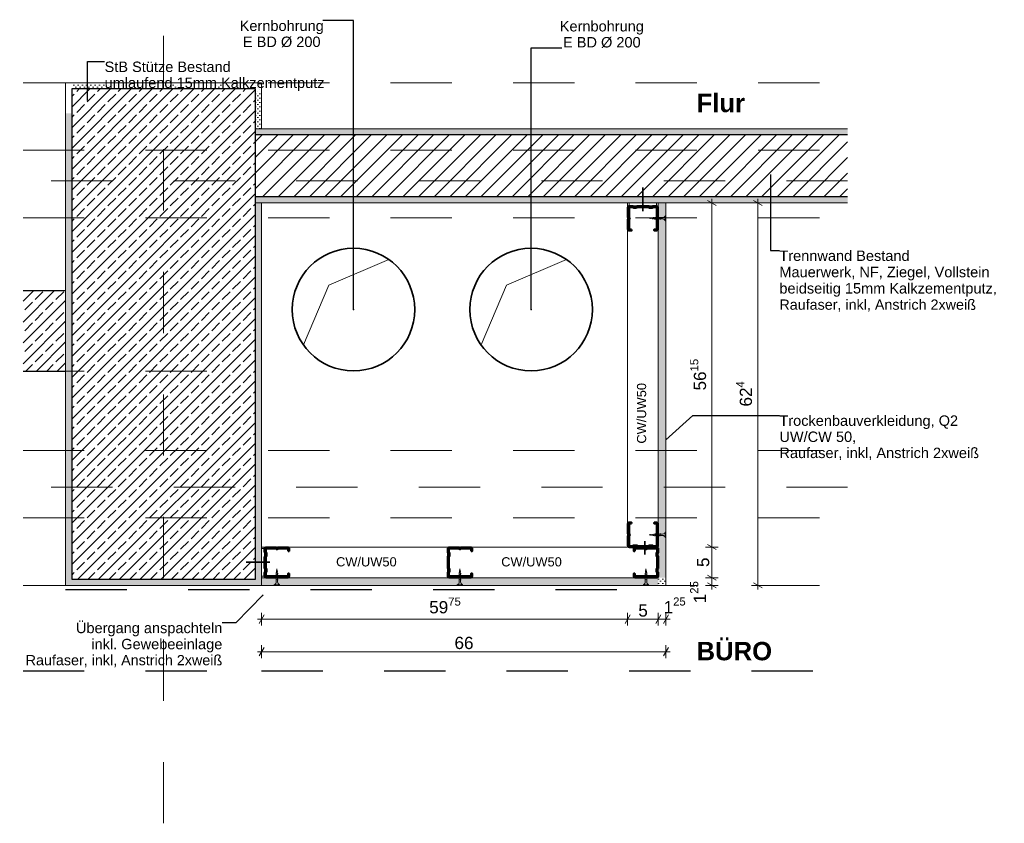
# Model space of a CAD drawing. Header units: metres. Extents: x -4 to 99, y -11 to 17.
# Tile 746 of 747: x 91.86 to 93.47, y -11.04 to -9.73. Entities that reach past the tile are written whole.
import ezdxf

# ---------------------------------------------------------------- set-up
doc = ezdxf.new("R2010")
doc.units = ezdxf.units.M
doc.header["$MEASUREMENT"] = 0
for name, pattern in [('Achse', [0.2, 0.1, -0.05, 0, -0.05]), ('Punktlinie eng', [0.0375, 0.0125, -0.025]), ('Strichlinie doppelt', [0.546806, 0.264583, -0.105833, 0.070556, -0.105833]), ('Untersicht', [0.1, 0.075, -0.025]), ('Wipeout_Contour', [1, 0, -1])]:
    doc.linetypes.add(name, pattern=pattern)
for name, color, linetype in [('152 - Bemaßung_ Beschriftung.Ausbau', 7, 'Continuous'), ('451 - Universal.Achsen Raster', 7, 'Continuous'), ('603 - Struktur.Bodenplatte_ Decke Roh', 7, 'Continuous'), ('605 - Struktur.Wand Innen', 7, 'Continuous'), ('607 - Struktur.Stütze', 7, 'Continuous'), ('608 - Struktur.Träger', 7, 'Continuous'), ('650 - Abdeckung.Fußboden Aufbau', 7, 'Continuous'), ('653 - Abdeckung.TB Verkofferung', 7, 'Continuous'), ('660 - Unterkonstruktion.Trockenbau', 7, 'Continuous'), ('Neubau_152 - Bemaßung_ Beschriftung.Ausbau', 7, 'Continuous'), ('Neubau_603 - Struktur.Bodenplatte_ Decke Roh', 7, 'Continuous'), ('Neubau_606 - Struktur.Wand Innen Ausbau', 7, 'Continuous'), ('Neubau_653 - Abdeckung.TB Verkofferung', 7, 'Continuous')]:
    doc.layers.add(name, color=color, linetype=linetype)
doc.styles.add('ERSTELLTER_STIL_1', font='txt')
doc.styles.add('ERSTELLTER_STIL_2', font='txt')
doc.linetypes.add('Abbruch 1', pattern='A,0,[1,2022.0244.A_L5A-PL02.04_iD_Grundriss 2.OG1.Shx,S=0.001984,R=0,X=0,Y=0],-0.25,0', length=0.25)
doc.dimstyles.new('ERSTELLTER_STIL__14', dxfattribs={"dimtxt": 0.02, "dimasz": 0.01064, "dimexe": 0.18, "dimexo": 0.0625, "dimgap": 0, "dimtad": 1, "dimtih": 1, "dimtoh": 1, "dimzin": 0, "dimdsep": 46, "dimtxsty": 'ERSTELLTER_STIL_2', "dimblk": 'ARROWHEAD_2', "dimblk1": 'ARROWHEAD_2', "dimblk2": 'ARROWHEAD_2', "dimcen": 0.09, "dimse1": 1, "dimse2": 1, "dimclrd": 7, "dimclre": 7, "dimclrt": 7, "dimazin": 0, "dimtfac": 1, "dimtdec": 4, "dimtmove": 0, "dimatfit": 3, "dimfxl": 1, "dimtolj": 1, "dimtzin": 0, "dimarcsym": 0})
doc.dimstyles.new('ERSTELLTER_STIL__15', dxfattribs={"dimtxt": 0.02, "dimasz": 0.01064, "dimexe": 0.18, "dimexo": 0.0625, "dimgap": 0, "dimtad": 1, "dimzin": 0, "dimdsep": 46, "dimtxsty": 'ERSTELLTER_STIL_2', "dimblk": 'ARROWHEAD_2', "dimblk1": 'ARROWHEAD_2', "dimblk2": 'ARROWHEAD_2', "dimcen": 0.09, "dimse1": 1, "dimse2": 1, "dimclrd": 7, "dimclre": 7, "dimclrt": 7, "dimazin": 0, "dimtfac": 1, "dimtdec": 4, "dimtmove": 0, "dimatfit": 3, "dimfxl": 1, "dimtolj": 1, "dimtzin": 0, "dimarcsym": 0})
doc.dimstyles.new('ERSTELLTER_STIL__17', dxfattribs={"dimtxt": 0.02, "dimasz": 0.01064, "dimexe": 0.18, "dimexo": 0.0625, "dimgap": 0, "dimtad": 1, "dimzin": 0, "dimdsep": 46, "dimtxsty": 'ERSTELLTER_STIL_2', "dimblk": 'ARROWHEAD_2', "dimblk1": 'ARROWHEAD_2', "dimblk2": 'ARROWHEAD_2', "dimcen": 0.09, "dimse1": 1, "dimse2": 1, "dimclrd": 7, "dimclre": 7, "dimclrt": 7, "dimazin": 0, "dimtfac": 1, "dimtdec": 4, "dimtmove": 2, "dimatfit": 3, "dimfxl": 1, "dimtolj": 1, "dimtzin": 0, "dimarcsym": 0})
doc.dimstyles.new('ERSTELLTER_STIL__18', dxfattribs={"dimtxt": 0.02, "dimasz": 0.01064, "dimexe": 0.18, "dimexo": 0.0625, "dimgap": 0, "dimtad": 1, "dimtih": 1, "dimtoh": 1, "dimzin": 0, "dimdsep": 46, "dimtxsty": 'ERSTELLTER_STIL_2', "dimblk": 'ARROWHEAD_2', "dimblk1": 'ARROWHEAD_2', "dimblk2": 'ARROWHEAD_2', "dimcen": 0.09, "dimse1": 1, "dimse2": 1, "dimclrd": 7, "dimclre": 7, "dimclrt": 7, "dimazin": 0, "dimtfac": 1, "dimtdec": 4, "dimtmove": 2, "dimatfit": 3, "dimfxl": 1, "dimtolj": 1, "dimtzin": 0, "dimarcsym": 0})
doc.dimstyles.new('ERSTELLTER_STIL__20', dxfattribs={"dimtxt": 0.18, "dimasz": 0.005472, "dimexe": 0.18, "dimexo": 0.0625, "dimgap": 0, "dimtad": 0, "dimtih": 1, "dimtoh": 1, "dimdec": 4, "dimzin": 0, "dimdsep": 46, "dimcen": 0.09, "dimadec": 0, "dimazin": 0, "dimtfac": 1, "dimtdec": 4, "dimtmove": 0, "dimatfit": 3, "dimldrblk": 'ARROWHEAD_11', "dimfxl": 1, "dimtolj": 1, "dimtzin": 0, "dimarcsym": 0})
doc.dimstyles.new('ERSTELLTER_STIL__21', dxfattribs={"dimtxt": 0.18, "dimasz": 0.001824, "dimexe": 0.18, "dimexo": 0.0625, "dimgap": 0, "dimtad": 0, "dimtih": 1, "dimtoh": 1, "dimdec": 4, "dimzin": 0, "dimdsep": 46, "dimcen": 0.09, "dimadec": 0, "dimazin": 0, "dimtfac": 1, "dimtdec": 4, "dimtmove": 0, "dimatfit": 3, "dimldrblk": 'ARROWHEAD_11', "dimfxl": 1, "dimtolj": 1, "dimtzin": 0, "dimarcsym": 0})
pattern_1 = [(45, (92.542457, -10.3979303), (-0.003535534, 0.003535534), [0, -0.005])]
pattern_2 = [(45, (92.542457, -10.39793), (-0.01697056, 0.01697056), []), (45, (92.533972, -10.389445), (-0.01697056, 0.01697056), [0.018, -0.006])]

# ---------------------------------------------------------------- blocks, each defined once
blk = doc.blocks.new('*D783', base_point=(92.5425, -10.3979))
at = {"layer": '152 - Bemaßung_ Beschriftung.Ausbau', "color": 7, "linetype": 'Continuous', "lineweight": 5}
for p, q in [((92.2629, -10.7003), (92.2548, -10.7143)), ((92.2588, -10.7178), (92.2588, -10.6968)), ((92.8604, -10.7003), (92.8523, -10.7143)), ((92.8563, -10.7178), (92.8563, -10.6968)), ((92.252, -10.7073), (92.2588, -10.7073)), ((92.2588, -10.7073), (92.8563, -10.7073))]:
    blk.add_line(p, q, dxfattribs=at)
at = {"layer": '152 - Bemaßung_ Beschriftung.Ausbau', "color": 7, "lineweight": 5, "insert": (92.5324, -10.7036), "char_height": 0.02, "attachment_point": 7, "style": 'ERSTELLTER_STIL_2'}
blk.add_mtext('\\A1;{\\pql;\\fArial|b0|i0|c0|p38;59\\fArial|b0|i0|c0|p38;\\A1{\\H.66x;\\S75^  ;}}', dxfattribs=at)
blk = doc.blocks.new('ARROWHEAD_2')
at = {"color": 0, "linetype": 'Continuous', "lineweight": 0}
for p, q in [((0, 0), (-1, 0)), ((-0.38, -0.66), (0.38, 0.66))]:
    blk.add_line(p, q, dxfattribs=at)
blk = doc.blocks.new('*D784', base_point=(92.5425, -10.3979))
at = {"layer": '152 - Bemaßung_ Beschriftung.Ausbau', "color": 7, "linetype": 'Continuous', "lineweight": 5}
for p, q in [((92.8604, -10.7003), (92.8523, -10.7143)), ((92.8563, -10.7178), (92.8563, -10.6968)), ((92.9104, -10.7003), (92.9023, -10.7143)), ((92.9063, -10.7178), (92.9063, -10.6968)), ((92.8563, -10.7073), (92.9063, -10.7073))]:
    blk.add_line(p, q, dxfattribs=at)
at = {"layer": '152 - Bemaßung_ Beschriftung.Ausbau', "color": 7, "lineweight": 5, "insert": (92.8738, -10.7033), "char_height": 0.02, "attachment_point": 7, "style": 'ERSTELLTER_STIL_2'}
blk.add_mtext('\\A1;{\\pql;\\fArial|b0|i0|c0|p38;5}', dxfattribs=at)
blk = doc.blocks.new('*D785', base_point=(92.5425, -10.3979))
at = {"layer": '152 - Bemaßung_ Beschriftung.Ausbau', "color": 7, "linetype": 'Continuous', "lineweight": 5}
for p, q in [((92.9104, -10.7003), (92.9023, -10.7143)), ((92.9063, -10.7178), (92.9063, -10.6968)), ((92.9148, -10.7143), (92.9229, -10.7003)), ((92.9188, -10.7178), (92.9188, -10.6968)), ((92.9063, -10.7073), (92.9188, -10.7073)), ((92.9188, -10.7073), (92.9257, -10.7073))]:
    blk.add_line(p, q, dxfattribs=at)
at = {"layer": '152 - Bemaßung_ Beschriftung.Ausbau', "color": 7, "lineweight": 5, "insert": (92.9151, -10.7035), "char_height": 0.02, "attachment_point": 7, "style": 'ERSTELLTER_STIL_2'}
blk.add_mtext('\\A1;{\\pql;\\fArial|b0|i0|c0|p38;1\\fArial|b0|i0|c0|p38;\\A1{\\H.66x;\\S25^  ;}}', dxfattribs=at)
blk = doc.blocks.new('*D786', base_point=(92.5425, -10.3979))
at = {"layer": '152 - Bemaßung_ Beschriftung.Ausbau', "color": 7, "linetype": 'Continuous', "lineweight": 5}
for p, q in [((93.0043, -10.6396), (92.9833, -10.6396)), ((92.9868, -10.6356), (93.0008, -10.6437)), ((92.9938, -10.6521), (92.9938, -10.6396)), ((93.0043, -10.6521), (92.9833, -10.6521)), ((92.9868, -10.6481), (93.0008, -10.6562)), ((92.9938, -10.659), (92.9938, -10.6521))]:
    blk.add_line(p, q, dxfattribs=at)
at = {"layer": '152 - Bemaßung_ Beschriftung.Ausbau', "color": 7, "lineweight": 5, "insert": (92.9901, -10.6813), "char_height": 0.02, "attachment_point": 7, "rotation": 90, "style": 'ERSTELLTER_STIL_2'}
blk.add_mtext('\\A1;{\\pql;\\fArial|b0|i0|c0|p38;1\\fArial|b0|i0|c0|p38;\\A1{\\H.66x;\\S25^  ;}}', dxfattribs=at)
blk = doc.blocks.new('*D787', base_point=(92.5425, -10.3979))
at = {"layer": '152 - Bemaßung_ Beschriftung.Ausbau', "color": 7, "linetype": 'Continuous', "lineweight": 5}
for p, q in [((93.0043, -10.5896), (92.9833, -10.5896)), ((92.9868, -10.5856), (93.0008, -10.5937)), ((92.9938, -10.6396), (92.9938, -10.5896)), ((93.0043, -10.6396), (92.9833, -10.6396)), ((92.9868, -10.6356), (93.0008, -10.6437))]:
    blk.add_line(p, q, dxfattribs=at)
at = {"layer": '152 - Bemaßung_ Beschriftung.Ausbau', "color": 7, "lineweight": 5, "insert": (92.9898, -10.6222), "char_height": 0.02, "attachment_point": 7, "rotation": 90, "style": 'ERSTELLTER_STIL_2'}
blk.add_mtext('\\A1;{\\pql;\\fArial|b0|i0|c0|p38;5}', dxfattribs=at)
blk = doc.blocks.new('*D788', base_point=(92.5425, -10.3979))
at = {"layer": '152 - Bemaßung_ Beschriftung.Ausbau', "color": 7, "linetype": 'Continuous', "lineweight": 5}
for p, q in [((93.0043, -10.0281), (92.9833, -10.0281)), ((93.0008, -10.0321), (92.9868, -10.0241)), ((92.9938, -10.0281), (92.9938, -10.0213)), ((92.9938, -10.5896), (92.9938, -10.0281)), ((93.0043, -10.5896), (92.9833, -10.5896)), ((92.9868, -10.5856), (93.0008, -10.5937))]:
    blk.add_line(p, q, dxfattribs=at)
at = {"layer": '152 - Bemaßung_ Beschriftung.Ausbau', "color": 7, "lineweight": 5, "insert": (92.9902, -10.3341), "char_height": 0.02, "attachment_point": 7, "rotation": 90, "style": 'ERSTELLTER_STIL_2'}
blk.add_mtext('\\A1;{\\pql;\\fArial|b0|i0|c0|p38;56\\fArial|b0|i0|c0|p38;\\A1{\\H.66x;\\S15^  ;}}', dxfattribs=at)
blk = doc.blocks.new('*D789', base_point=(92.5425, -10.3979))
at = {"layer": '152 - Bemaßung_ Beschriftung.Ausbau', "color": 7, "linetype": 'Continuous', "lineweight": 5}
for p, q in [((93.0793, -10.0281), (93.0583, -10.0281)), ((93.0758, -10.0321), (93.0618, -10.0241)), ((93.0688, -10.0281), (93.0688, -10.0213)), ((93.0688, -10.6521), (93.0688, -10.0281)), ((93.0793, -10.6521), (93.0583, -10.6521)), ((93.0618, -10.6481), (93.0758, -10.6562)), ((93.0688, -10.659), (93.0688, -10.6521))]:
    blk.add_line(p, q, dxfattribs=at)
at = {"layer": '152 - Bemaßung_ Beschriftung.Ausbau', "color": 7, "lineweight": 5, "insert": (93.0652, -10.3603), "char_height": 0.02, "attachment_point": 7, "rotation": 90, "style": 'ERSTELLTER_STIL_2'}
blk.add_mtext('\\A1;{\\pql;\\fArial|b0|i0|c0|p38;62\\fArial|b0|i0|c0|p38;\\A1{\\H.66x;\\S4^  ;}}', dxfattribs=at)
blk = doc.blocks.new('*D790', base_point=(92.5425, -10.3979))
at = {"layer": '152 - Bemaßung_ Beschriftung.Ausbau', "color": 7, "linetype": 'Continuous', "lineweight": 5}
for p, q in [((92.2588, -10.7708), (92.2588, -10.7498)), ((92.9188, -10.7708), (92.9188, -10.7498)), ((92.252, -10.7603), (92.2588, -10.7603)), ((92.2629, -10.7533), (92.2548, -10.7673)), ((92.2588, -10.7603), (92.9188, -10.7603)), ((92.9148, -10.7673), (92.9229, -10.7533)), ((92.9188, -10.7603), (92.9257, -10.7603))]:
    blk.add_line(p, q, dxfattribs=at)
at = {"layer": '152 - Bemaßung_ Beschriftung.Ausbau', "color": 7, "lineweight": 5, "insert": (92.5737, -10.7563), "char_height": 0.02, "attachment_point": 7, "style": 'ERSTELLTER_STIL_2'}
blk.add_mtext('\\A1;{\\pql;\\fArial|b0|i0|c0|p38;66}', dxfattribs=at)
blk = doc.blocks.new('ARROWHEAD_11')
at = {"color": 0, "linetype": 'Continuous', "lineweight": 0}
blk.add_line((0, 0), (-1, 0), dxfattribs=at)
at = {"color": 0, "linetype": 'Continuous', "lineweight": 0, "const_width": 0.25, "flags": 128}
blk.add_lwpolyline([(-0.125, 0, 1), (0.125, 0, 1)], format="xyb", close=True, dxfattribs=at)

msp = doc.modelspace()

# ---------------------------------------------------------------- hatches: boundary and pattern name
at = {"layer": '605 - Struktur.Wand Innen', "linetype": 'Continuous', "lineweight": 5}
h = msp.add_hatch(dxfattribs=at)
h.set_pattern_fill('Beton__Stahlbeton_0007', style=0, pattern_type=2)
h.set_pattern_definition(pattern_2)
h.paths.add_polyline_path([(91.9388, -10.1716), (91.8694, -10.1716), (91.8694, -10.3026), (91.9388, -10.3026)])
at = {"layer": '607 - Struktur.Stütze', "linetype": 'Continuous', "lineweight": 5}
h = msp.add_hatch(dxfattribs=at)
h.set_pattern_fill('Gips_0007', style=0, pattern_type=2)
h.set_pattern_definition(pattern_1)
h.paths.add_polyline_path([(91.9488, -9.8421), (92.2488, -9.8421), (92.2488, -9.9071), (92.2588, -9.9071), (92.2588, -9.8321), (91.9488, -9.8321)])
at = {"layer": 'Neubau_606 - Struktur.Wand Innen Ausbau', "linetype": 'Continuous', "lineweight": 5}
h = msp.add_hatch(dxfattribs=at)
h.set_pattern_fill('Gips_0007', style=0, pattern_type=2)
h.set_pattern_definition(pattern_1)
h.paths.add_polyline_path([(92.9188, -10.6396), (92.9188, -10.0281), (92.9063, -10.0281), (92.9063, -10.6396)])
h = msp.add_hatch(dxfattribs=at)
h.set_pattern_fill('Gips_0007', style=0, pattern_type=2)
h.set_pattern_definition(pattern_1)
h.paths.add_polyline_path([(92.9063, -10.6396), (92.2588, -10.6396), (92.2588, -10.6521), (92.9063, -10.6521)])
h = msp.add_hatch(dxfattribs=at)
h.set_pattern_fill('Gips_0007', style=0, pattern_type=2)
h.set_pattern_definition(pattern_1)
h.paths.add_polyline_path([(92.9063, -10.6396), (92.9188, -10.6521), (92.9188, -10.6396)])
h = msp.add_hatch(dxfattribs=at)
h.set_pattern_fill('Gips_0007', style=0, pattern_type=2)
h.set_pattern_definition(pattern_1)
h.paths.add_polyline_path([(92.9063, -10.6521), (92.9188, -10.6521), (92.9063, -10.6396)])

# ---------------------------------------------------------------- linework, layer by layer
at = {"layer": '451 - Universal.Achsen Raster', "color": 160, "linetype": 'Strichlinie doppelt', "lineweight": 9, "ltscale": 0.2, "true_color": 0x3232ff}
for p, q in [((92.0988, -11.0404), (92.0988, -9.7555)), ((93.2155, -10.4921), (91.8694, -10.4921))]:
    msp.add_line(p, q, dxfattribs=at)
at = {"layer": '603 - Struktur.Bodenplatte_ Decke Roh', "color": 7, "linetype": 'Abbruch 1', "lineweight": 35, "ltscale": 0.2}
for centre in [(92.4088, -10.2021), (92.6988, -10.2021)]:
    msp.add_circle(centre, 0.1, dxfattribs=at)
at = {"layer": '605 - Struktur.Wand Innen', "color": 7, "linetype": 'Continuous', "lineweight": 18}
for points in [[(93.2155, -9.9071), (92.2488, -9.9071)], [(92.2488, -10.0281), (93.2155, -10.0281)], [(91.9388, -10.3026), (91.9388, -10.1716)]]:
    msp.add_lwpolyline(points, dxfattribs=at)
at = {"layer": '605 - Struktur.Wand Innen', "color": 7, "linetype": 'Continuous', "lineweight": 25}
for points in [[(91.9388, -10.1716), (91.8694, -10.1716)], [(91.8694, -10.3026), (91.9388, -10.3026)]]:
    msp.add_lwpolyline(points, dxfattribs=at)
at = {"layer": '607 - Struktur.Stütze', "color": 7, "linetype": 'Continuous', "lineweight": 5}
for points in [[(92.2588, -9.9071), (92.2588, -9.8321), (91.9488, -9.8321)], [(91.9388, -9.8821), (91.9388, -10.1716)], [(91.9388, -10.3026), (91.9388, -10.6521), (92.2588, -10.6521), (92.2588, -10.0281)]]:
    msp.add_lwpolyline(points, dxfattribs=at)
at = {"layer": '608 - Struktur.Träger', "color": 7, "linetype": 'Untersicht', "lineweight": 13, "ltscale": 0.2}
for p, q in [((91.8694, -9.8321), (93.2155, -9.8321)), ((91.8694, -10.0521), (93.2155, -10.0521)), ((91.8694, -10.4321), (93.2155, -10.4321)), ((91.8694, -10.6521), (93.2155, -10.6521))]:
    msp.add_line(p, q, dxfattribs=at)
at = {"layer": '608 - Struktur.Träger', "color": 7, "linetype": 'Achse', "lineweight": 9, "ltscale": 0.2}
msp.add_line((91.8694, -10.5421), (93.2155, -10.5421), dxfattribs=at)
at = {"layer": '650 - Abdeckung.Fußboden Aufbau', "color": 7, "linetype": 'Continuous', "lineweight": 13}
for points in [[(92.2588, -10.0281), (92.2588, -10.6521), (91.9388, -10.6521), (91.9388, -10.3026), (91.8694, -10.3026)], [(93.2155, -10.0281), (92.2588, -10.0281)]]:
    msp.add_lwpolyline(points, dxfattribs=at)
at = {"layer": '653 - Abdeckung.TB Verkofferung', "color": 7, "linetype": 'Continuous', "lineweight": 35}
msp.add_line((92.8843, -10.5802), (92.8843, -10.602), dxfattribs=at)
at = {"layer": '653 - Abdeckung.TB Verkofferung', "color": 1, "linetype": 'Punktlinie eng', "lineweight": 25, "ltscale": 0.2}
msp.add_line((91.9388, -10.6587), (92.9188, -10.6587), dxfattribs=at)
at = {"layer": '660 - Unterkonstruktion.Trockenbau', "color": 7, "linetype": 'Continuous', "lineweight": 5}
for p, q in [((92.8942, -10.0522), (92.8945, -10.054)), ((92.8964, -10.0518), (92.897, -10.0544)), ((92.8987, -10.0515), (92.8995, -10.0549)), ((92.901, -10.0511), (92.902, -10.0551)), ((92.9036, -10.0511), (92.9046, -10.0551)), ((92.9062, -10.0511), (92.9072, -10.0551)), ((92.9088, -10.0511), (92.9098, -10.0551)), ((92.9178, -10.0489), (92.9178, -10.0574)), ((92.8942, -10.5706), (92.8945, -10.5688)), ((92.8964, -10.5709), (92.897, -10.5683)), ((92.8987, -10.5713), (92.8995, -10.5678)), ((92.901, -10.5716), (92.902, -10.5676)), ((92.9036, -10.5716), (92.9046, -10.5676)), ((92.9062, -10.5716), (92.9072, -10.5676)), ((92.9088, -10.5716), (92.9098, -10.5676)), ((92.9178, -10.5739), (92.9178, -10.5654)), ((92.2818, -10.6343), (92.2858, -10.6353)), ((92.2818, -10.6369), (92.2858, -10.6379)), ((92.2818, -10.6395), (92.2858, -10.6405)), ((92.2822, -10.6319), (92.2856, -10.6328)), ((92.2826, -10.6297), (92.2852, -10.6302)), ((92.2829, -10.6275), (92.2847, -10.6277)), ((92.5806, -10.6343), (92.5846, -10.6353)), ((92.5806, -10.6369), (92.5846, -10.6379)), ((92.5806, -10.6395), (92.5846, -10.6405)), ((92.5809, -10.6319), (92.5844, -10.6328)), ((92.5813, -10.6297), (92.5839, -10.6302)), ((92.5817, -10.6275), (92.5834, -10.6277)), ((92.8883, -10.6343), (92.8843, -10.6353)), ((92.8883, -10.6369), (92.8843, -10.6379)), ((92.8883, -10.6395), (92.8843, -10.6405)), ((92.888, -10.6319), (92.8846, -10.6328)), ((92.8876, -10.6297), (92.885, -10.6302)), ((92.8873, -10.6275), (92.8855, -10.6277)), ((92.2796, -10.6511), (92.2881, -10.6511)), ((92.2818, -10.6421), (92.2858, -10.6431)), ((92.5783, -10.6511), (92.5868, -10.6511)), ((92.5806, -10.6421), (92.5846, -10.6431)), ((92.8906, -10.6511), (92.8821, -10.6511)), ((92.8883, -10.6421), (92.8843, -10.6431))]:
    msp.add_line(p, q, dxfattribs=at)
at = {"layer": '660 - Unterkonstruktion.Trockenbau', "color": 7, "linetype": 'Continuous', "lineweight": 5, "flags": 128}
for points in [[(92.9008, -10.0542), (92.9133, -10.0542, -0.304192), (92.9178, -10.0574), (92.9188, -10.0574), (92.9188, -10.0489), (92.9178, -10.0489, -0.304191), (92.9133, -10.052), (92.9008, -10.052), (92.8916, -10.0531)], [(92.9008, -10.5685), (92.9133, -10.5685, 0.304192), (92.9178, -10.5654), (92.9188, -10.5654), (92.9188, -10.5739), (92.9178, -10.5739, 0.304191), (92.9133, -10.5707), (92.9008, -10.5707), (92.8916, -10.5696)], [(92.285, -10.6341), (92.285, -10.6466, 0.304192), (92.2881, -10.6511), (92.2881, -10.6521), (92.2796, -10.6521), (92.2796, -10.6511, 0.304191), (92.2827, -10.6466), (92.2827, -10.6341), (92.2838, -10.6249)], [(92.5837, -10.6341), (92.5837, -10.6466, 0.304192), (92.5868, -10.6511), (92.5868, -10.6521), (92.5783, -10.6521), (92.5783, -10.6511, 0.304191), (92.5815, -10.6466), (92.5815, -10.6341), (92.5826, -10.6249)], [(92.8852, -10.6341), (92.8852, -10.6466, -0.304192), (92.8821, -10.6511), (92.8821, -10.6521), (92.8906, -10.6521), (92.8906, -10.6511, -0.304191), (92.8875, -10.6466), (92.8875, -10.6341), (92.8863, -10.6249)]]:
    msp.add_lwpolyline(points, format="xyb", close=True, dxfattribs=at)
at = {"layer": '660 - Unterkonstruktion.Trockenbau', "color": 7, "linetype": 'Continuous', "lineweight": 50, "flags": 128}
for points in [[(92.8629, -10.5514), (92.8629, -10.5496), (92.8589, -10.5496, 0.414214), (92.8569, -10.5516), (92.8569, -10.5677, 0.267949), (92.8579, -10.5694, -0.57735), (92.8579, -10.5698, 0.267949), (92.8569, -10.5716), (92.8569, -10.5876, 0.414214), (92.8589, -10.5896), (92.8644, -10.5896, 0.250492), (92.8661, -10.5887, -0.250492), (92.8663, -10.5886), (92.8706, -10.5886, -0.250492), (92.8708, -10.5887, 0.250492), (92.8724, -10.5896), (92.8902, -10.5896, 0.250492), (92.8919, -10.5887, -0.250492), (92.8921, -10.5886), (92.8964, -10.5886, -0.250492), (92.8966, -10.5887, 0.250492), (92.8982, -10.5896), (92.9037, -10.5896, 0.414214), (92.9057, -10.5876), (92.9057, -10.5716, 0.267949), (92.9047, -10.5698, -0.57735), (92.9047, -10.5694, 0.267949), (92.9057, -10.5677), (92.9057, -10.5516, 0.414214), (92.9037, -10.5496), (92.8997, -10.5496), (92.8997, -10.5514), (92.9037, -10.5514, -0.414214), (92.904, -10.5516), (92.904, -10.5677, -0.267949), (92.9039, -10.5679, 0.57735), (92.9039, -10.5714, -0.267949), (92.904, -10.5716), (92.904, -10.5876, -0.414214), (92.9037, -10.5879), (92.8982, -10.5879, -0.250492), (92.898, -10.5878, 0.250492), (92.8964, -10.5869), (92.8921, -10.5869, 0.250492), (92.8905, -10.5878, -0.250492), (92.8902, -10.5879), (92.8724, -10.5879, -0.250492), (92.8722, -10.5878, 0.250492), (92.8706, -10.5869), (92.8663, -10.5869, 0.250492), (92.8647, -10.5878, -0.250492), (92.8644, -10.5879), (92.8589, -10.5879, -0.414214), (92.8587, -10.5876), (92.8587, -10.5716, -0.267949), (92.8588, -10.5714, 0.57735), (92.8588, -10.5679, -0.267949), (92.8587, -10.5677), (92.8587, -10.5516, -0.414214), (92.8589, -10.5514)], [(92.6008, -10.5962), (92.6026, -10.5962), (92.6026, -10.5922, 0.414214), (92.6006, -10.5902), (92.5845, -10.5902, 0.267949), (92.5828, -10.5912, -0.57735), (92.5824, -10.5912, 0.267949), (92.5806, -10.5902), (92.5646, -10.5902, 0.414214), (92.5626, -10.5922), (92.5626, -10.5977, 0.250492), (92.5635, -10.5994, -0.250492), (92.5636, -10.5996), (92.5636, -10.6039, -0.250492), (92.5635, -10.6041, 0.250492), (92.5626, -10.6057), (92.5626, -10.6235, 0.250492), (92.5635, -10.6252, -0.250492), (92.5636, -10.6254), (92.5636, -10.6297, -0.250492), (92.5635, -10.6299, 0.250492), (92.5626, -10.6315), (92.5626, -10.637, 0.414214), (92.5646, -10.639), (92.5806, -10.639, 0.267949), (92.5824, -10.638, -0.57735), (92.5828, -10.638, 0.267949), (92.5845, -10.639), (92.6006, -10.639, 0.414214), (92.6026, -10.637), (92.6026, -10.633), (92.6008, -10.633), (92.6008, -10.637, -0.414214), (92.6006, -10.6373), (92.5845, -10.6373, -0.267949), (92.5843, -10.6371, 0.57735), (92.5809, -10.6371, -0.267949), (92.5806, -10.6373), (92.5646, -10.6373, -0.414214), (92.5643, -10.637), (92.5643, -10.6315, -0.250492), (92.5645, -10.6313, 0.250492), (92.5653, -10.6297), (92.5653, -10.6254, 0.250492), (92.5645, -10.6237, -0.250492), (92.5643, -10.6235), (92.5643, -10.6057, -0.250492), (92.5645, -10.6055, 0.250492), (92.5653, -10.6039), (92.5653, -10.5996, 0.250492), (92.5645, -10.5979, -0.250492), (92.5643, -10.5977), (92.5643, -10.5922, -0.414214), (92.5646, -10.592), (92.5806, -10.592, -0.267949), (92.5809, -10.5921, 0.57735), (92.5843, -10.5921, -0.267949), (92.5845, -10.592), (92.6006, -10.592, -0.414214), (92.6008, -10.5922)], [(92.8681, -10.5962), (92.8663, -10.5962), (92.8663, -10.5922, -0.414214), (92.8683, -10.5902), (92.8844, -10.5902, -0.267949), (92.8861, -10.5912, 0.57735), (92.8866, -10.5912, -0.267949), (92.8883, -10.5902), (92.9043, -10.5902, -0.414214), (92.9063, -10.5922), (92.9063, -10.5977, -0.250492), (92.9055, -10.5994, 0.250492), (92.9053, -10.5996), (92.9053, -10.6039, 0.250492), (92.9055, -10.6041, -0.250492), (92.9063, -10.6057), (92.9063, -10.6235, -0.250492), (92.9055, -10.6252, 0.250492), (92.9053, -10.6254), (92.9053, -10.6297, 0.250492), (92.9055, -10.6299, -0.250492), (92.9063, -10.6315), (92.9063, -10.637, -0.414214), (92.9043, -10.639), (92.8883, -10.639, -0.267949), (92.8866, -10.638, 0.57735), (92.8861, -10.638, -0.267949), (92.8844, -10.639), (92.8683, -10.639, -0.414214), (92.8663, -10.637), (92.8663, -10.633), (92.8681, -10.633), (92.8681, -10.637, 0.414214), (92.8683, -10.6373), (92.8844, -10.6373, 0.267949), (92.8846, -10.6371, -0.57735), (92.8881, -10.6371, 0.267949), (92.8883, -10.6373), (92.9043, -10.6373, 0.414214), (92.9046, -10.637), (92.9046, -10.6315, 0.250492), (92.9045, -10.6313, -0.250492), (92.9036, -10.6297), (92.9036, -10.6254, -0.250492), (92.9045, -10.6237, 0.250492), (92.9046, -10.6235), (92.9046, -10.6057, 0.250492), (92.9045, -10.6055, -0.250492), (92.9036, -10.6039), (92.9036, -10.5996, -0.250492), (92.9045, -10.5979, 0.250492), (92.9046, -10.5977), (92.9046, -10.5922, 0.414214), (92.9043, -10.592), (92.8883, -10.592, 0.267949), (92.8881, -10.5921, -0.57735), (92.8846, -10.5921, 0.267949), (92.8844, -10.592), (92.8683, -10.592, 0.414214), (92.8681, -10.5922)]]:
    msp.add_lwpolyline(points, format="xyb", close=True, dxfattribs=at)
at = {"layer": 'Neubau_603 - Struktur.Bodenplatte_ Decke Roh', "color": 1, "linetype": 'Continuous', "lineweight": 5}
for p, q in [((92.3688, -10.1621), (92.4664, -10.1203)), ((92.6588, -10.1621), (92.7564, -10.1203)), ((92.3271, -10.2596), (92.3688, -10.1621)), ((92.6171, -10.2596), (92.6588, -10.1621))]:
    msp.add_line(p, q, dxfattribs=at)
at = {"layer": 'Neubau_606 - Struktur.Wand Innen Ausbau', "color": 1, "linetype": 'Continuous', "lineweight": 5}
for p, q in [((92.9063, -10.5896), (92.9063, -10.0281)), ((92.9063, -10.6396), (92.9063, -10.5896)), ((92.9063, -10.6396), (92.9063, -10.5896)), ((92.2588, -10.6396), (92.8563, -10.6396)), ((92.8563, -10.6396), (92.9063, -10.6396))]:
    msp.add_line(p, q, dxfattribs=at)
for points in [[(92.9063, -10.0281), (92.8563, -10.0281)], [(92.8563, -10.0281), (92.8563, -10.5896)], [(92.9188, -10.0281), (92.9063, -10.0281)], [(92.9188, -10.6396), (92.9188, -10.0281)], [(92.8563, -10.5896), (92.2588, -10.5896)], [(92.9188, -10.6521), (92.9188, -10.6396)], [(92.2588, -10.6521), (92.9188, -10.6521)]]:
    msp.add_lwpolyline(points, dxfattribs=at)
at = {"layer": 'Neubau_653 - Abdeckung.TB Verkofferung', "color": 1, "linetype": 'Untersicht', "lineweight": 9, "ltscale": 0.2}
for p, q in [((92.2588, -10.0281), (93.2155, -10.0281)), ((92.2588, -10.3026), (92.2588, -10.0281)), ((91.8694, -10.3026), (92.2588, -10.3026))]:
    msp.add_line(p, q, dxfattribs=at)
at = {"layer": 'Neubau_653 - Abdeckung.TB Verkofferung', "color": 1, "linetype": 'Untersicht', "lineweight": 25, "ltscale": 0.2}
for p, q in [((91.8694, -10.7916), (92.2588, -10.7916)), ((92.2588, -10.7916), (93.2155, -10.7916))]:
    msp.add_line(p, q, dxfattribs=at)

# ---------------------------------------------------------------- texts
at = {"layer": '152 - Bemaßung_ Beschriftung.Ausbau', "color": 7, "linetype": 'Continuous', "lineweight": 9, "char_height": 0.017, "style": 'ERSTELLTER_STIL_2'}
for s, insert, attachment_point, line_spacing_factor in [('\\A1;{\\pql;\\fArial|b0|i0|c0|p38;StB Stütze Bestand\\P\\pql;\\fArial|b0|i0|c0|p38;umlaufend\\fArial|b0|i0|c0|p38; 15mm Kalkzementputz}', (92.0025, -9.7974), 1, 0.921422), ('\\A1;{\\pql;\\fArial|b0|i0|c0|p38;Trennwand Bestand\\P\\pql;\\fArial|b0|i0|c0|p38;Mauerwerk, NF, Ziegel, Vollstein\\P\\pql;\\fArial|b0|i0|c0|p38;beidseitig 15mm Kalkzementputz\\fArial|b0|i0|c0|p38;,\\P\\pql;\\fArial|b0|i0|c0|p38;\\H0.984084x;Raufaser, inkl, Anstrich 2xwei\\fArial|b0|i0|c0|p38;\\H1.016173x;ß}', (93.1041, -10.1057), 1, 0.938373), ('\\A1;{\\pql;\\fArial|b0|i0|c0|p38;Trockenbauverkleidung, Q2\\P\\pql;\\fArial|b0|i0|c0|p38;UW/CW 50,\\P\\pql;\\fArial|b0|i0|c0|p38;Raufaser, inkl, Anstrich 2xweiß}', (93.1041, -10.3748), 1, 0.927842), ('\\A1;{\\pqr;\\fArial|b0|i0|c0|p38;Übergang anspachteln\\P\\pqr;\\fArial|b0|i0|c0|p38;inkl. Gewebeeinlage\\P\\pql;\\fArial|b0|i0|c0|p38;\\H0.984252x;Raufaser, inkl, Anstrich 2xwei\\fArial|b0|i0|c0|p38;\\H1.016000x;ß}', (92.1947, -10.7131), 3, 0.926604)]:
    msp.add_mtext(s, dxfattribs=dict(at, insert=insert, attachment_point=attachment_point, line_spacing_factor=line_spacing_factor))
at = {"layer": '152 - Bemaßung_ Beschriftung.Ausbau', "color": 7, "linetype": 'Continuous', "lineweight": 9, "attachment_point": 7}
for s, insert, char_height, style in [('\\A1;{\\pql;\\fArial|b1|i0|c0|p38;Flur}', (92.9688, -9.8804), 0.03, 'ERSTELLTER_STIL_1'), ('\\A1;{\\pql;\\fArial|b0|i0|c0|p38;CW\\fArial|b0|i0|c0|p38;/UW\\fArial|b0|i0|c0|p38;50}', (92.3804, -10.6214), 0.015, 'ERSTELLTER_STIL_2'), ('\\A1;{\\pql;\\fArial|b0|i0|c0|p38;CW\\fArial|b0|i0|c0|p38;/UW\\fArial|b0|i0|c0|p38;50}', (92.65, -10.6214), 0.015, 'ERSTELLTER_STIL_2'), ('\\A1;{\\pql;\\fArial|b1|i0|c0|p38;BÜRO}', (92.9688, -10.7748), 0.03, 'ERSTELLTER_STIL_1')]:
    msp.add_mtext(s, dxfattribs=dict(at, insert=insert, char_height=char_height, style=style))
at = {"layer": '152 - Bemaßung_ Beschriftung.Ausbau', "color": 7, "linetype": 'Continuous', "lineweight": 9, "insert": (92.8868, -10.4208), "char_height": 0.015, "attachment_point": 7, "rotation": 90, "style": 'ERSTELLTER_STIL_2'}
msp.add_mtext('\\A1;{\\pql;\\fArial|b0|i0|c0|p38;CW\\fArial|b0|i0|c0|p38;/UW\\fArial|b0|i0|c0|p38;50}', dxfattribs=at)
at = {"layer": 'Neubau_152 - Bemaßung_ Beschriftung.Ausbau', "color": 1, "linetype": 'Continuous', "lineweight": 13, "char_height": 0.017, "line_spacing_factor": 0.922411, "style": 'ERSTELLTER_STIL_2'}
for insert, attachment_point in [((92.2917, -9.7305), 2), ((92.8829, -9.775), 9)]:
    msp.add_mtext('\\A1;{\\pqc;\\fArial|b0|i0|c0|p38;Kernbohrung\\P\\pqc;\\fArial|b0|i0|c0|p38;E BD Ø 200}', dxfattribs=dict(at, insert=insert, attachment_point=attachment_point))

# ---------------------------------------------------------------- dimensions: what is measured, and where the dimension line sits
at = {"layer": '152 - Bemaßung_ Beschriftung.Ausbau', "color": 7, "linetype": 'Continuous', "lineweight": 5}
for base, p1, p2, dimstyle, picture, middle in [((92.8563, -10.7073), (92.2588, -10.4521), (92.8563, -10.5896), 'ERSTELLTER_STIL__14', '*D783', (92.5823, -10.6933)), ((92.9188, -10.7603), (92.2588, -10.4603), (92.9188, -10.4603), 'ERSTELLTER_STIL__14', '*D790', (92.5889, -10.7463)), ((92.9188, -10.7073), (92.9063, -10.6396), (92.9188, -10.4521), 'ERSTELLTER_STIL__18', '*D785', (92.9574, -10.6933)), ((92.9063, -10.7073), (92.8563, -10.5896), (92.9063, -10.6396), 'ERSTELLTER_STIL__14', '*D784', (92.8814, -10.6933))]:
    dim = msp.add_linear_dim(base=base, p1=p1, p2=p2, dimstyle=dimstyle, dxfattribs=at)
    dim.commit()
    dim.dimension.update_dxf_attribs({"geometry": picture, "text_midpoint": middle, "dimtype": 160})
for base, p1, p2, dimstyle, picture, middle in [((92.9938, -10.5896), (92.9063, -10.6396), (92.8563, -10.5896), 'ERSTELLTER_STIL__15', '*D787', (92.9798, -10.6146)), ((92.9938, -10.6396), (92.8188, -10.6521), (92.9063, -10.6396), 'ERSTELLTER_STIL__17', '*D786', (92.9798, -10.6391))]:
    dim = msp.add_linear_dim(base=base, p1=p1, p2=p2, angle=90, dimstyle=dimstyle, dxfattribs=at)
    dim.commit()
    dim.dimension.update_dxf_attribs({"geometry": picture, "text_midpoint": middle, "dimtype": 160, "text_rotation": 90})

# ---------------------------------------------------------------- leaders
at = {"layer": '152 - Bemaßung_ Beschriftung.Ausbau', "color": 7, "linetype": 'Continuous', "lineweight": 9, "annotation_type": 0, "has_hookline": 1}
for points, hookline_direction, text_width in [([(91.9746, -9.8611), (91.9746, -9.7974), (92.0025, -9.7974)], 0, 0.3567), ([(92.9188, -10.4148), (92.9627, -10.3748), (93.1041, -10.3748)], 0, 0.3231), ([(92.2614, -10.6677), (92.2168, -10.7131), (92.1947, -10.7131)], 1, 0.3182)]:
    msp.add_leader(points, dimstyle='ERSTELLTER_STIL__21', dxfattribs=dict(at, hookline_direction=hookline_direction, text_width=text_width))

# ---------------------------------------------------------------- wipeouts: each hides what was drawn before it
at = {"color": 254, "linetype": 'Wipeout_Contour', "lineweight": 0, "ltscale": 373.071982}
msp.add_wipeout([(93.2155, -9.9171), (92.2488, -9.9171), (92.2488, -10.0181), (93.2155, -10.0181)], dxfattribs=at).dxf.layer = '605 - Struktur.Wand Innen'

# ---------------------------------------------------------------- next in the draw order: hatches: boundary and pattern name
at = {"layer": '605 - Struktur.Wand Innen', "linetype": 'Continuous', "lineweight": 5}
h = msp.add_hatch(dxfattribs=at)
h.set_pattern_fill('MW_Ziegel_0007', style=0, pattern_type=2)
h.set_pattern_definition([(45, (92.542457, -10.39793), (-0.01272792, 0.01272792), [])])
h.paths.add_polyline_path([(93.2155, -9.9171), (92.2488, -9.9171), (92.2488, -10.0181), (93.2155, -10.0181)])
at = {"layer": '607 - Struktur.Stütze', "linetype": 'Continuous', "lineweight": 5}
h = msp.add_hatch(dxfattribs=at)
h.set_pattern_fill('Beton__Stahlbeton_0007', style=0, pattern_type=2)
h.set_pattern_definition(pattern_2)
h.paths.add_polyline_path([(91.9488, -10.6421), (92.2488, -10.6421), (92.2488, -9.8421), (91.9488, -9.8421)])
h = msp.add_hatch(dxfattribs=at)
h.set_pattern_fill('Gips_0007', style=0, pattern_type=2)
h.set_pattern_definition(pattern_1)
h.paths.add_polyline_path([(91.9388, -9.8821), (91.9388, -10.1716), (91.9388, -10.3026), (91.9388, -10.6521), (92.2588, -10.6521), (92.2588, -10.0281), (92.2488, -10.0281), (92.2488, -10.6421), (91.9488, -10.6421), (91.9488, -9.8821)])
at = {"layer": '608 - Struktur.Träger', "linetype": 'Continuous', "lineweight": 5}
h = msp.add_hatch(dxfattribs=at)
h.set_pattern_fill('Gips_0007', style=0, pattern_type=2)
h.set_pattern_definition(pattern_1)
h.paths.add_polyline_path([(92.2488, -9.9071), (93.2155, -9.9071), (93.2155, -9.9171), (92.2488, -9.9171)])
h = msp.add_hatch(dxfattribs=at)
h.set_pattern_fill('Gips_0007', style=0, pattern_type=2)
h.set_pattern_definition(pattern_1)
h.paths.add_polyline_path([(92.2488, -10.0181), (93.2155, -10.0181), (93.2155, -10.0281), (92.2488, -10.0281)])

# ---------------------------------------------------------------- next in the draw order: linework, layer by layer
at = {"layer": '451 - Universal.Achsen Raster', "color": 160, "linetype": 'Strichlinie doppelt', "lineweight": 9, "ltscale": 0.2, "true_color": 0x3232ff}
msp.add_line((93.2155, -9.9921), (91.8694, -9.9921), dxfattribs=at)
at = {"layer": '605 - Struktur.Wand Innen', "color": 7, "linetype": 'Continuous', "lineweight": 25}
for points in [[(93.2155, -9.9171), (92.2488, -9.9171)], [(93.2155, -10.0181), (92.2488, -10.0181)]]:
    msp.add_lwpolyline(points, dxfattribs=at)
at = {"layer": '607 - Struktur.Stütze', "color": 7, "linetype": 'Continuous', "lineweight": 25}
msp.add_lwpolyline([(91.9488, -10.6421), (92.2488, -10.6421), (92.2488, -9.8421), (91.9488, -9.8421)], close=True, dxfattribs=at)
at = {"layer": '608 - Struktur.Träger', "color": 7, "linetype": 'Achse', "lineweight": 9, "ltscale": 0.2}
msp.add_line((91.8694, -9.9421), (93.2155, -9.9421), dxfattribs=at)
at = {"layer": '650 - Abdeckung.Fußboden Aufbau', "color": 7, "linetype": 'Continuous', "lineweight": 13}
msp.add_lwpolyline([(91.8694, -10.1716), (91.9388, -10.1716), (91.9388, -9.8321), (92.2588, -9.8321), (92.2588, -9.9071), (93.2155, -9.9071)], dxfattribs=at)

# ---------------------------------------------------------------- next in the draw order: dimensions: what is measured, and where the dimension line sits
at = {"layer": '152 - Bemaßung_ Beschriftung.Ausbau', "color": 7, "linetype": 'Continuous', "lineweight": 5}
for base, p1, p2, picture, middle in [((92.9938, -10.0281), (92.8563, -10.5896), (92.8188, -10.0281), '*D788', (92.9798, -10.2842)), ((93.0688, -10.0281), (92.8688, -10.6521), (92.8688, -10.0281), '*D789', (93.0548, -10.318))]:
    dim = msp.add_linear_dim(base=base, p1=p1, p2=p2, angle=90, dimstyle='ERSTELLTER_STIL__15', dxfattribs=at)
    dim.commit()
    dim.dimension.update_dxf_attribs({"geometry": picture, "text_midpoint": middle, "dimtype": 160, "text_rotation": 90})

# ---------------------------------------------------------------- next in the draw order: leaders
at = {"layer": '152 - Bemaßung_ Beschriftung.Ausbau', "color": 7, "linetype": 'Continuous', "lineweight": 9, "annotation_type": 0, "has_hookline": 1, "hookline_direction": 0, "text_width": 0.3511}
msp.add_leader([(93.0894, -9.9816), (93.0894, -10.1057), (93.1041, -10.1057)], dimstyle='ERSTELLTER_STIL__21', dxfattribs=at)
at = {"layer": 'Neubau_152 - Bemaßung_ Beschriftung.Ausbau', "color": 1, "linetype": 'Continuous', "lineweight": 13, "annotation_type": 0, "has_hookline": 1, "text_width": 0.1339}
for points, hookline_direction in [([(92.4088, -10.2021), (92.4088, -9.7305), (92.3586, -9.7305)], 1), ([(92.6988, -10.2021), (92.6988, -9.775), (92.7491, -9.775)], 0)]:
    msp.add_leader(points, dimstyle='ERSTELLTER_STIL__20', dxfattribs=dict(at, hookline_direction=hookline_direction))

# ---------------------------------------------------------------- next in the draw order: wipeouts: each hides what was drawn before it
at = {"color": 254, "linetype": 'Wipeout_Contour', "lineweight": 0, "ltscale": 373.691007}
msp.add_wipeout([(92.9037, -10.0331), (92.9037, -10.0281), (92.8589, -10.0281), (92.8589, -10.0331)], dxfattribs=at).dxf.layer = '660 - Unterkonstruktion.Trockenbau'
at = {"color": 254, "linetype": 'Wipeout_Contour', "lineweight": 0, "ltscale": 371.485233}
msp.add_wipeout([(92.2638, -10.637), (92.2638, -10.5922), (92.2588, -10.5922), (92.2588, -10.637)], dxfattribs=at).dxf.layer = '660 - Unterkonstruktion.Trockenbau'

# ---------------------------------------------------------------- next in the draw order: linework, layer by layer
at = {"layer": '653 - Abdeckung.TB Verkofferung', "color": 7, "linetype": 'Continuous', "lineweight": 35}
for p, q in [((92.8811, -10.003), (92.8811, -10.0413)), ((92.2337, -10.6143), (92.272, -10.6143))]:
    msp.add_line(p, q, dxfattribs=at)
at = {"layer": '660 - Unterkonstruktion.Trockenbau', "color": 7, "linetype": 'Continuous', "lineweight": 5, "flags": 128}
for points in [[(92.9037, -10.0331), (92.9037, -10.0281), (92.8589, -10.0281), (92.8589, -10.0331)], [(92.2638, -10.637), (92.2588, -10.637), (92.2588, -10.5922), (92.2638, -10.5922)]]:
    msp.add_lwpolyline(points, close=True, dxfattribs=at)
at = {"layer": '660 - Unterkonstruktion.Trockenbau', "color": 7, "linetype": 'Continuous', "lineweight": 50, "flags": 128}
for points in [[(92.8629, -10.0714), (92.8629, -10.0731), (92.8589, -10.0731, -0.414214), (92.8569, -10.0711), (92.8569, -10.0551, -0.267949), (92.8579, -10.0533, 0.57735), (92.8579, -10.0529, -0.267949), (92.8569, -10.0512), (92.8569, -10.0351, -0.414214), (92.8589, -10.0331), (92.8644, -10.0331, -0.250492), (92.8661, -10.034, 0.250492), (92.8663, -10.0341), (92.8706, -10.0341, 0.250492), (92.8708, -10.034, -0.250492), (92.8724, -10.0331), (92.8902, -10.0331, -0.250492), (92.8919, -10.034, 0.250492), (92.8921, -10.0341), (92.8964, -10.0341, 0.250492), (92.8966, -10.034, -0.250492), (92.8982, -10.0331), (92.9037, -10.0331, -0.414214), (92.9057, -10.0351), (92.9057, -10.0512, -0.267949), (92.9047, -10.0529, 0.57735), (92.9047, -10.0533, -0.267949), (92.9057, -10.0551), (92.9057, -10.0711, -0.414214), (92.9037, -10.0731), (92.8997, -10.0731), (92.8997, -10.0714), (92.9037, -10.0714, 0.414214), (92.904, -10.0711), (92.904, -10.0551, 0.267949), (92.9039, -10.0548, -0.57735), (92.9039, -10.0514, 0.267949), (92.904, -10.0512), (92.904, -10.0351, 0.414214), (92.9037, -10.0349), (92.8982, -10.0349, 0.250492), (92.898, -10.035, -0.250492), (92.8964, -10.0359), (92.8921, -10.0359, -0.250492), (92.8905, -10.035, 0.250492), (92.8902, -10.0349), (92.8724, -10.0349, 0.250492), (92.8722, -10.035, -0.250492), (92.8706, -10.0359), (92.8663, -10.0359, -0.250492), (92.8647, -10.035, 0.250492), (92.8644, -10.0349), (92.8589, -10.0349, 0.414214), (92.8587, -10.0351), (92.8587, -10.0512, 0.267949), (92.8588, -10.0514, -0.57735), (92.8588, -10.0548, 0.267949), (92.8587, -10.0551), (92.8587, -10.0711, 0.414214), (92.8589, -10.0714)], [(92.3021, -10.5962), (92.3038, -10.5962), (92.3038, -10.5922, 0.414214), (92.3018, -10.5902), (92.2858, -10.5902, 0.267949), (92.2841, -10.5912, -0.57735), (92.2836, -10.5912, 0.267949), (92.2819, -10.5902), (92.2658, -10.5902, 0.414214), (92.2638, -10.5922), (92.2638, -10.5977, 0.250492), (92.2647, -10.5994, -0.250492), (92.2648, -10.5996), (92.2648, -10.6039, -0.250492), (92.2647, -10.6041, 0.250492), (92.2638, -10.6057), (92.2638, -10.6235, 0.250492), (92.2647, -10.6252, -0.250492), (92.2648, -10.6254), (92.2648, -10.6297, -0.250492), (92.2647, -10.6299, 0.250492), (92.2638, -10.6315), (92.2638, -10.637, 0.414214), (92.2658, -10.639), (92.2819, -10.639, 0.267949), (92.2836, -10.638, -0.57735), (92.2841, -10.638, 0.267949), (92.2858, -10.639), (92.3018, -10.639, 0.414214), (92.3038, -10.637), (92.3038, -10.633), (92.3021, -10.633), (92.3021, -10.637, -0.414214), (92.3018, -10.6373), (92.2858, -10.6373, -0.267949), (92.2856, -10.6371, 0.57735), (92.2821, -10.6371, -0.267949), (92.2819, -10.6373), (92.2658, -10.6373, -0.414214), (92.2656, -10.637), (92.2656, -10.6315, -0.250492), (92.2657, -10.6313, 0.250492), (92.2666, -10.6297), (92.2666, -10.6254, 0.250492), (92.2657, -10.6237, -0.250492), (92.2656, -10.6235), (92.2656, -10.6057, -0.250492), (92.2657, -10.6055, 0.250492), (92.2666, -10.6039), (92.2666, -10.5996, 0.250492), (92.2657, -10.5979, -0.250492), (92.2656, -10.5977), (92.2656, -10.5922, -0.414214), (92.2658, -10.592), (92.2819, -10.592, -0.267949), (92.2821, -10.5921, 0.57735), (92.2856, -10.5921, -0.267949), (92.2858, -10.592), (92.3018, -10.592, -0.414214), (92.3021, -10.5922)]]:
    msp.add_lwpolyline(points, format="xyb", close=True, dxfattribs=at)

doc.saveas('drawing.dxf')
